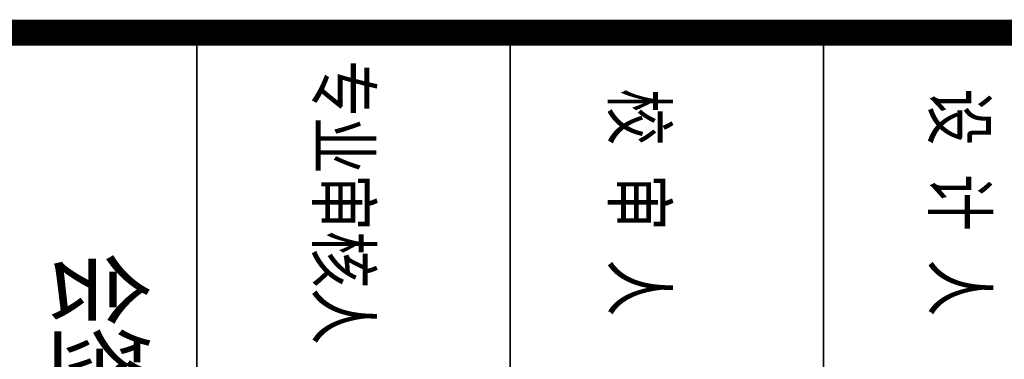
# Model space of a CAD drawing. Extents: x 797781 to 1255204, y 21234 to 1024248.
# Tile 975 of 1056: x 1153871 to 1155757, y 606888 to 607538. Entities that reach past the tile are written whole.
import ezdxf
from ezdxf.enums import TextEntityAlignment as Align

# ---------------------------------------------------------------- set-up
doc = ezdxf.new("R2010")
doc.units = 0
doc.header["$LTSCALE"] = 1000
doc.header["$MEASUREMENT"] = 0
doc.layers.add('230303生产综合楼-平面图_t8$0$图框', color=4, linetype='Continuous', lineweight=35)
doc.layers.add('PUB_TITLE', color=4, linetype='Continuous')
doc.styles.add('230303生产综合楼-平面图_t8$0$-黑体', font='simhei.ttf', dxfattribs={"width": 0.8})

# ---------------------------------------------------------------- blocks, each defined once
blk = doc.blocks.new('230303生产综合楼-平面图_t8$0$图签')
at = {"layer": '230303生产综合楼-平面图_t8$0$图框', "linetype": 'Continuous'}
for p, q in [((-4000, 17499.9965511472), (0, 17499.9965511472)), ((-4000, 16299.9965511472), (0, 16299.9965511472)), ((-4000, 15099.9965511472), (0, 15099.9965511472))]:
    blk.add_line(p, q, dxfattribs=at)
at = {"layer": '230303生产综合楼-平面图_t8$0$图框', "style": '230303生产综合楼-平面图_t8$0$-黑体', "width": 0.8}
for s, p in [('设 计 人', (-3350.000038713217, 17923.35071825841)), ('校 审 人', (-3350.000038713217, 16695.08552288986)), ('专业审核人', (-3350.000038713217, 15562.03583185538))]:
    blk.add_text(s, height=200, dxfattribs=at).set_placement(p, align=Align.CENTER)
at = {"layer": '230303生产综合楼-平面图_t8$0$图框', "style": '230303生产综合楼-平面图_t8$0$-黑体', "width": 0.7}
blk.add_text('会签栏', height=300, dxfattribs=at).set_placement((-3160.520691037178, 14575.6014814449))

msp = doc.modelspace()

# ---------------------------------------------------------------- linework, layer by layer
at = {"layer": 'PUB_TITLE', "const_width": 50}
msp.add_lwpolyline([(1146659.418539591, 607513.0775791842), (1175359.418539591, 607513.0775791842)], dxfattribs=at)

# ---------------------------------------------------------------- block references
at = {"xscale": 0.5, "yscale": 0.5, "zscale": 0.5, "rotation": 270}
msp.add_blockref('230303生产综合楼-平面图_t8$0$图签', (1146660.443539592, 605513.0775791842), dxfattribs=at)

doc.saveas('drawing.dxf')
